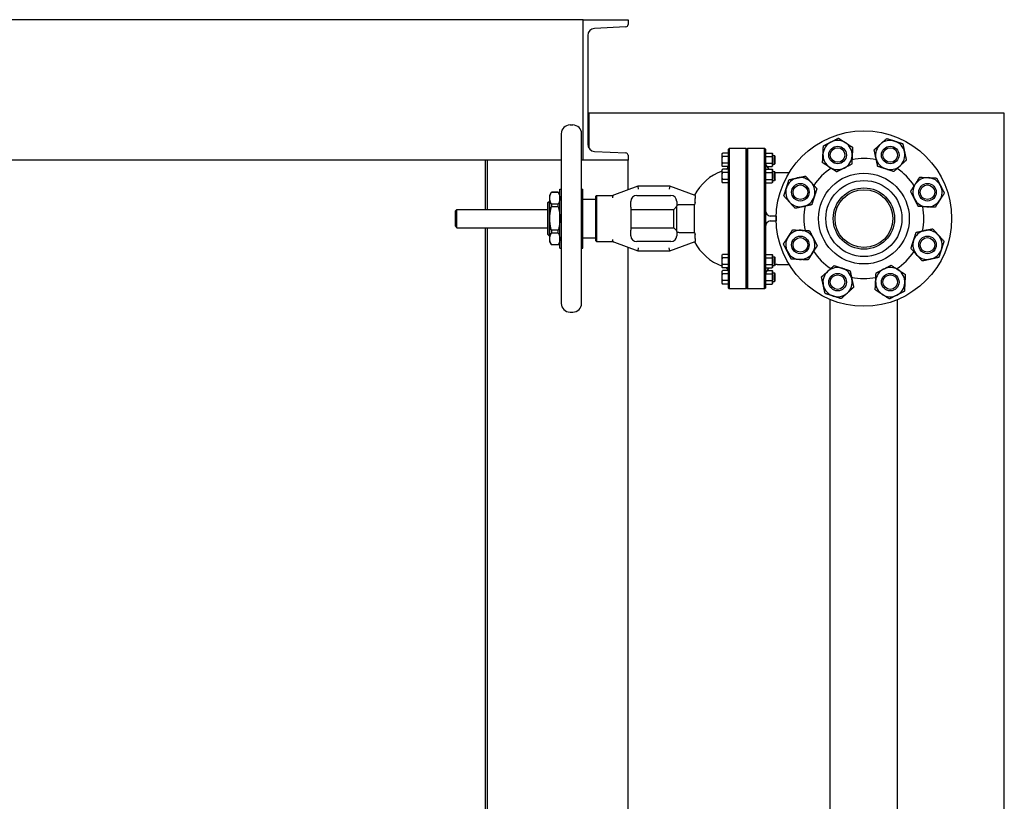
# Model space of a CAD drawing. Header units: inches. Extents: x 24 to 1128, y -69 to 748.
# Tile 583 of 656: x 1006 to 1048, y 411 to 444. Entities that reach past the tile are written whole.
import ezdxf

# ---------------------------------------------------------------- set-up
doc = ezdxf.new("R2010")
doc.units = ezdxf.units.IN
doc.header["$LTSCALE"] = 32
doc.header["$MEASUREMENT"] = 0
doc.layers.add('Visible (ANSI)', color=7, linetype='Continuous', lineweight=30)

msp = doc.modelspace()

# ---------------------------------------------------------------- linework, layer by layer
at = {"layer": 'Visible (ANSI)'}
for p, q in [((1030.03453, 443.98367), (909.28453, 443.98367)), ((1030.03453, 437.98367), (1030.03453, 443.98367)), ((1030.03453, 443.98367), (1031.95453, 443.98367)), ((1031.95453, 443.98367), (1031.95453, 443.77662)), ((1031.86356, 443.68075), (1030.52181, 443.61045)), ((1030.23453, 443.30772), (1030.23453, 438.65962)), ((1030.23453, 439.98367), (1030.28453, 439.98367)), ((1030.28453, 439.84917), (1030.23453, 439.84917)), ((1048.03453, 439.98367), (1030.28453, 439.98367)), ((1030.28453, 439.98367), (1030.28453, 438.49284)), ((1048.03453, 363.98367), (1048.03453, 439.98367)), ((1029.47548, 439.48367), (1029.59359, 439.48367)), ((1029.10146, 439.10965), (1029.10146, 431.85769)), ((1029.9676, 431.85769), (1029.9676, 439.10965)), ((1036.24713, 438.45242), (1036.27838, 438.48367)), ((1036.27838, 438.48367), (1036.27838, 438.42588)), ((1037.00328, 438.48367), (1036.27838, 438.48367)), ((1037.00328, 438.42588), (1037.00328, 438.48367)), ((1037.03453, 438.45242), (1037.00328, 438.48367)), ((1037.03453, 438.45242), (1037.06578, 438.48367)), ((1037.06578, 438.48367), (1037.06578, 438.42588)), ((1037.79068, 438.48367), (1037.06578, 438.48367)), ((1037.79068, 438.42588), (1037.79068, 438.48367)), ((1037.82193, 438.45242), (1037.79068, 438.48367)), ((1030.52181, 438.35689), (1031.86356, 438.28658)), ((1031.95453, 438.19072), (1031.95453, 437.98367)), ((1035.97213, 438.24154), (1035.99446, 438.28022)), ((1035.97213, 438.20805), (1035.97213, 438.24154)), ((1035.97213, 437.99154), (1035.97213, 438.20805)), ((1036.24713, 438.28022), (1035.99446, 438.28022)), ((1036.24713, 438.13588), (1035.99446, 438.13588)), ((1036.24713, 438.39479), (1036.24713, 438.45242)), ((1036.24713, 436.85832), (1036.24713, 438.39479)), ((1036.27838, 438.42588), (1036.27838, 436.86118)), ((1037.00328, 436.86118), (1037.00328, 438.42588)), ((1037.03453, 438.39479), (1037.03453, 438.45242)), ((1037.03453, 438.45242), (1037.03453, 438.39479)), ((1037.03453, 436.85832), (1037.03453, 438.39479)), ((1037.03453, 438.39479), (1037.03453, 436.85832)), ((1037.06578, 438.42588), (1037.06578, 436.86118)), ((1037.79068, 436.86118), (1037.79068, 438.42588)), ((1037.82193, 438.45242), (1037.82193, 438.39479)), ((1037.82193, 438.39479), (1037.82193, 436.85832)), ((1037.82193, 438.24154), (1037.84426, 438.28022)), ((1037.84426, 438.28022), (1038.11211, 438.28022)), ((1037.84426, 438.13588), (1038.11211, 438.13588)), ((1038.13443, 438.24154), (1038.11211, 438.28022)), ((1038.13443, 438.20805), (1038.13443, 438.24154)), ((1038.13443, 437.99154), (1038.13443, 438.20805)), ((1038.13443, 438.17904), (1038.20988, 438.17904)), ((1038.20988, 437.80404), (1038.20988, 438.17904)), ((1038.24713, 438.14179), (1038.20988, 438.17904)), ((1038.24713, 437.84129), (1038.24713, 438.14179)), ((1029.10146, 437.98367), (909.28453, 437.98367)), ((1025.86453, 435.87737), (1025.86453, 437.98367)), ((1026.16158, 437.98367), (1025.95453, 437.98367)), ((1025.95453, 435.87737), (1025.95453, 437.98367)), ((1030.03453, 437.98367), (1029.9676, 437.98367)), ((1031.95453, 437.98367), (1030.03453, 437.98367)), ((1031.95453, 436.71107), (1031.95453, 437.98367)), ((1035.97213, 437.77504), (1035.97213, 437.99154)), ((1035.97213, 437.74154), (1035.97213, 437.77504)), ((1035.97213, 437.74154), (1035.99446, 437.70287)), ((1036.24713, 437.84721), (1035.99446, 437.84721)), ((1036.23203, 437.70287), (1035.99446, 437.70287)), ((1037.84426, 437.84721), (1038.11211, 437.84721)), ((1037.88852, 437.70287), (1038.11211, 437.70287)), ((1038.13443, 437.74154), (1038.11211, 437.70287)), ((1038.13443, 437.77504), (1038.13443, 437.99154)), ((1038.13443, 437.80404), (1038.20988, 437.80404)), ((1038.13443, 437.74154), (1038.13443, 437.77504)), ((1038.24713, 437.84129), (1038.20988, 437.80404)), ((1035.97213, 437.55257), (1035.99446, 437.59124)), ((1035.97213, 437.51907), (1035.97213, 437.55257)), ((1035.97213, 437.30257), (1035.97213, 437.51907)), ((1035.97213, 437.08606), (1035.97213, 437.30257)), ((1036.24713, 437.59124), (1035.99446, 437.59124)), ((1036.24713, 437.4469), (1035.99446, 437.4469)), ((1037.82193, 437.55257), (1037.84426, 437.59124)), ((1037.84426, 437.59124), (1038.11211, 437.59124)), ((1037.84426, 437.4469), (1038.11211, 437.4469)), ((1038.13443, 437.55257), (1038.11211, 437.59124)), ((1038.13443, 437.51907), (1038.13443, 437.55257)), ((1038.13443, 437.30257), (1038.13443, 437.51907)), ((1038.13443, 437.49007), (1038.20988, 437.49007)), ((1038.13443, 437.08606), (1038.13443, 437.30257)), ((1038.20988, 437.11507), (1038.20988, 437.49007)), ((1038.24713, 437.45282), (1038.20988, 437.49007)), ((1038.24713, 437.15232), (1038.24713, 437.45282)), ((1038.32193, 437.45217), (1038.84275, 437.45217)), ((1032.36819, 436.86162), (1031.36875, 436.49786)), ((1032.36819, 436.86162), (1032.39023, 436.73662)), ((1033.74025, 436.86162), (1032.36819, 436.86162)), ((1033.74025, 436.86162), (1033.71821, 436.73662)), ((1034.82193, 436.46792), (1033.74025, 436.86162)), ((1035.97213, 437.05257), (1035.97213, 437.08606)), ((1035.97213, 437.05257), (1035.99446, 437.01389)), ((1036.24713, 437.15823), (1035.99446, 437.15823)), ((1036.24713, 437.01389), (1035.99446, 437.01389)), ((1036.24713, 434.10902), (1036.24713, 436.85832)), ((1036.27838, 436.86118), (1036.27838, 434.10616)), ((1037.00328, 434.10616), (1037.00328, 436.86118)), ((1037.03453, 434.10902), (1037.03453, 436.85832)), ((1037.03453, 436.85832), (1037.03453, 434.10902)), ((1037.06578, 436.86118), (1037.06578, 434.10616)), ((1037.79068, 434.10616), (1037.79068, 436.86118)), ((1037.82193, 437.05257), (1037.84426, 437.01389)), ((1037.82193, 436.85832), (1037.82193, 434.10902)), ((1037.84426, 437.15823), (1038.11211, 437.15823)), ((1037.84426, 437.01389), (1038.11211, 437.01389)), ((1038.13443, 437.05257), (1038.11211, 437.01389)), ((1038.13443, 437.11507), (1038.20988, 437.11507)), ((1038.13443, 437.05257), (1038.13443, 437.08606)), ((1038.24713, 437.15232), (1038.20988, 437.11507)), ((1028.60934, 436.48761), (1028.67753, 436.60572)), ((1028.60934, 436.3531), (1028.60934, 436.48761)), ((1028.67753, 436.60572), (1028.67753, 436.60365)), ((1028.97422, 436.60572), (1028.67753, 436.60572)), ((1028.97422, 436.60365), (1028.67753, 436.60365)), ((1028.97422, 436.60365), (1028.97422, 436.60572)), ((1029.04241, 436.48761), (1028.97422, 436.60572)), ((1029.04241, 434.22383), (1029.04241, 436.74351)), ((1029.04241, 436.74351), (1029.10146, 436.74351)), ((1029.9676, 436.74351), (1030.02666, 436.74351)), ((1030.02666, 434.22383), (1030.02666, 436.74351)), ((1030.57784, 436.43667), (1030.60909, 436.46792)), ((1030.57784, 434.53067), (1030.57784, 436.43667)), ((1030.60909, 436.46792), (1030.60909, 434.49942)), ((1030.60909, 436.46792), (1031.26446, 436.46792)), ((1031.2865, 436.3804), (1031.2865, 436.37342)), ((1031.36875, 436.49786), (1031.30386, 436.47424)), ((1032.3239, 436.46792), (1033.78453, 436.46792)), ((1034.82193, 436.46792), (1034.82193, 436.3349)), ((1028.5306, 436.1692), (1028.5931, 436.2317)), ((1028.5306, 434.79814), (1028.5306, 436.1692)), ((1028.5931, 434.73564), (1028.5931, 436.2317)), ((1028.5931, 436.2317), (1028.60934, 436.2317)), ((1028.60934, 435.48367), (1028.60934, 436.3531)), ((1028.97422, 436.10255), (1028.67753, 436.10255)), ((1028.67753, 436.10255), (1028.67753, 435.98477)), ((1028.97422, 435.98477), (1028.67753, 435.98477)), ((1028.97422, 435.98477), (1028.97422, 436.10255)), ((1030.02666, 436.31044), (1030.57784, 436.31044)), ((1032.0739, 436.11451), (1032.0739, 436.21792)), ((1032.0739, 435.97234), (1032.0739, 436.11451)), ((1032.0739, 435.97234), (1032.0739, 434.995)), ((1033.90524, 435.87737), (1034.03453, 436.00666)), ((1034.03453, 436.21792), (1034.03453, 436.03097)), ((1034.03453, 434.93637), (1034.03453, 436.03097)), ((1034.79084, 436.07422), (1034.15953, 436.07422)), ((1034.79084, 434.89312), (1034.79084, 436.07422)), ((1034.82193, 436.16758), (1034.82193, 436.3349)), ((1024.57453, 435.81487), (1024.63703, 435.87737)), ((1024.57453, 435.15247), (1024.57453, 435.81487)), ((1024.63703, 435.08997), (1024.63703, 435.87737)), ((1024.63703, 435.87737), (1028.5306, 435.87737)), ((1032.0739, 435.87737), (1033.90524, 435.87737)), ((1033.90524, 435.08997), (1033.90524, 435.87737)), ((1038.28453, 435.58367), (1038.07193, 435.58367)), ((1038.28453, 435.58367), (1038.28587, 435.58367)), ((1038.28453, 435.58367), (1038.28453, 435.48367)), ((1024.57453, 435.15247), (1024.63703, 435.08997)), ((1028.60934, 434.61423), (1028.60934, 435.48367)), ((1038.07193, 435.38367), (1038.28453, 435.38367)), ((1038.28453, 435.48367), (1038.28453, 435.38367)), ((1038.28587, 435.38367), (1038.28453, 435.38367)), ((1024.63703, 435.08997), (1028.5306, 435.08997)), ((1025.86453, 388.66987), (1025.86453, 435.08997)), ((1025.95453, 388.66987), (1025.95453, 435.08997)), ((1028.5306, 434.79814), (1028.5931, 434.73564)), ((1028.5931, 434.73564), (1028.60934, 434.73564)), ((1028.97422, 434.98257), (1028.67753, 434.98257)), ((1028.67753, 434.98257), (1028.67753, 434.86478)), ((1028.97422, 434.86478), (1028.67753, 434.86478)), ((1028.97422, 434.86478), (1028.97422, 434.98257)), ((1032.0739, 435.08997), (1033.90524, 435.08997)), ((1032.0739, 434.85283), (1032.0739, 434.995)), ((1032.0739, 434.74942), (1032.0739, 434.85283)), ((1033.90524, 435.08997), (1034.03453, 434.96068)), ((1034.03453, 434.93637), (1034.03453, 434.74942)), ((1034.15953, 434.89312), (1034.79084, 434.89312)), ((1034.82193, 434.63244), (1034.82193, 434.79976)), ((1028.60934, 434.47973), (1028.60934, 434.61423)), ((1028.60934, 434.47973), (1028.67753, 434.36162)), ((1028.97422, 434.36368), (1028.67753, 434.36368)), ((1028.67753, 434.36368), (1028.67753, 434.36162)), ((1028.97422, 434.36162), (1028.67753, 434.36162)), ((1029.04241, 434.47973), (1028.97422, 434.36162)), ((1028.97422, 434.36162), (1028.97422, 434.36368)), ((1030.02666, 434.6569), (1030.57784, 434.6569)), ((1030.57784, 434.53067), (1030.60909, 434.49942)), ((1030.60909, 434.49942), (1031.26446, 434.49942)), ((1031.2865, 434.59391), (1031.2865, 434.58694)), ((1031.30386, 434.4931), (1031.36875, 434.46948)), ((1031.36875, 434.46948), (1032.36819, 434.10572)), ((1033.78453, 434.49942), (1032.3239, 434.49942)), ((1033.74025, 434.10572), (1034.82193, 434.49942)), ((1034.82193, 434.63244), (1034.82193, 434.49942)), ((1029.04241, 434.22383), (1029.10146, 434.22383)), ((1029.9676, 434.22383), (1030.02666, 434.22383)), ((1031.95453, 389.26029), (1031.95453, 434.25627)), ((1032.39023, 434.23072), (1032.36819, 434.10572)), ((1032.36819, 434.10572), (1033.74025, 434.10572)), ((1033.74025, 434.10572), (1033.71821, 434.23072)), ((1035.97213, 433.91477), (1035.99446, 433.95345)), ((1035.97213, 433.88128), (1035.97213, 433.91477)), ((1035.97213, 433.66477), (1035.97213, 433.88128)), ((1036.24713, 433.95345), (1035.99446, 433.95345)), ((1036.24713, 432.57255), (1036.24713, 434.10902)), ((1036.27838, 434.10616), (1036.27838, 432.54146)), ((1037.00328, 432.54146), (1037.00328, 434.10616)), ((1037.03453, 432.57255), (1037.03453, 434.10902)), ((1037.03453, 434.10902), (1037.03453, 432.57255)), ((1037.06578, 434.10616), (1037.06578, 432.54146)), ((1037.79068, 432.54146), (1037.79068, 434.10616)), ((1037.82193, 434.10902), (1037.82193, 432.57255)), ((1037.82193, 433.91477), (1037.84426, 433.95345)), ((1037.84426, 433.95345), (1038.11211, 433.95345)), ((1038.13443, 433.91477), (1038.11211, 433.95345)), ((1038.13443, 433.88128), (1038.13443, 433.91477)), ((1038.13443, 433.66477), (1038.13443, 433.88128)), ((1038.13443, 433.85227), (1038.20988, 433.85227)), ((1038.20988, 433.47727), (1038.20988, 433.85227)), ((1038.24713, 433.81502), (1038.20988, 433.85227)), ((1035.97213, 433.44827), (1035.97213, 433.66477)), ((1035.97213, 433.41477), (1035.97213, 433.44827)), ((1036.24713, 433.80911), (1035.99446, 433.80911)), ((1036.24713, 433.52043), (1035.99446, 433.52043)), ((1037.84426, 433.80911), (1038.11211, 433.80911)), ((1037.84426, 433.52043), (1038.11211, 433.52043)), ((1038.13443, 433.44827), (1038.13443, 433.66477)), ((1038.13443, 433.47727), (1038.20988, 433.47727)), ((1038.13443, 433.41477), (1038.13443, 433.44827)), ((1038.24713, 433.51452), (1038.20988, 433.47727)), ((1038.24713, 433.51452), (1038.24713, 433.81502)), ((1038.32193, 433.51517), (1038.84275, 433.51517)), ((1035.97213, 433.41477), (1035.99446, 433.3761)), ((1035.97213, 433.2258), (1035.99446, 433.26447)), ((1035.97213, 433.1923), (1035.97213, 433.2258)), ((1035.97213, 432.9758), (1035.97213, 433.1923)), ((1036.24713, 433.3761), (1035.99446, 433.3761)), ((1036.23203, 433.26447), (1035.99446, 433.26447)), ((1036.24713, 433.12013), (1035.99446, 433.12013)), ((1037.82193, 433.41477), (1037.84426, 433.3761)), ((1037.84426, 433.3761), (1038.11211, 433.3761)), ((1037.84426, 433.12013), (1038.11211, 433.12013)), ((1037.88852, 433.26447), (1038.11211, 433.26447)), ((1038.13443, 433.41477), (1038.11211, 433.3761)), ((1038.13443, 433.2258), (1038.11211, 433.26447)), ((1038.13443, 433.1923), (1038.13443, 433.2258)), ((1038.13443, 432.9758), (1038.13443, 433.1923)), ((1038.13443, 433.1633), (1038.20988, 433.1633)), ((1038.20988, 432.7883), (1038.20988, 433.1633)), ((1038.24713, 433.12605), (1038.20988, 433.1633)), ((1038.24713, 432.82555), (1038.24713, 433.12605)), ((1035.97213, 432.75929), (1035.97213, 432.9758)), ((1035.97213, 432.7258), (1035.97213, 432.75929)), ((1035.97213, 432.7258), (1035.99446, 432.68712)), ((1036.24713, 432.83146), (1035.99446, 432.83146)), ((1036.24713, 432.68712), (1035.99446, 432.68712)), ((1037.82193, 432.7258), (1037.84426, 432.68712)), ((1037.84426, 432.83146), (1038.11211, 432.83146)), ((1037.84426, 432.68712), (1038.11211, 432.68712)), ((1038.13443, 432.7258), (1038.11211, 432.68712)), ((1038.13443, 432.75929), (1038.13443, 432.9758)), ((1038.13443, 432.7883), (1038.20988, 432.7883)), ((1038.13443, 432.7258), (1038.13443, 432.75929)), ((1038.24713, 432.82555), (1038.20988, 432.7883)), ((1036.24713, 432.51492), (1036.24713, 432.57255)), ((1036.24713, 432.51492), (1036.27838, 432.48367)), ((1036.27838, 432.54146), (1036.27838, 432.48367)), ((1037.00328, 432.48367), (1036.27838, 432.48367)), ((1037.00328, 432.48367), (1037.00328, 432.54146)), ((1037.03453, 432.51492), (1037.00328, 432.48367)), ((1037.03453, 432.51492), (1037.03453, 432.57255)), ((1037.03453, 432.57255), (1037.03453, 432.51492)), ((1037.03453, 432.51492), (1037.06578, 432.48367)), ((1037.06578, 432.54146), (1037.06578, 432.48367)), ((1037.79068, 432.48367), (1037.06578, 432.48367)), ((1037.79068, 432.48367), (1037.79068, 432.54146)), ((1037.82193, 432.51492), (1037.79068, 432.48367)), ((1037.82193, 432.57255), (1037.82193, 432.51492)), ((1040.59703, 396.41659), (1040.59703, 432.02013)), ((1043.47203, 396.41659), (1043.47203, 432.02013)), ((1029.47548, 431.48367), (1029.59359, 431.48367))]:
    msp.add_line(p, q, dxfattribs=at)
for centre, radius in [((1042.03453, 435.48367), 3.75), ((1040.90944, 438.19988), 0.37513), ((1040.90944, 438.19988), 0.375), ((1040.90944, 438.19988), 0.3125), ((1043.15962, 438.19988), 0.37513), ((1043.15962, 438.19988), 0.375), ((1043.15962, 438.19988), 0.3125), ((1042.03453, 435.48367), 1.94), ((1039.31833, 436.60876), 0.37513), ((1039.31833, 436.60876), 0.375), ((1039.31833, 436.60876), 0.3125), ((1042.03453, 435.48367), 1.625), ((1042.03453, 435.48367), 1.31), ((1044.75074, 436.60876), 0.37513), ((1044.75074, 436.60876), 0.375), ((1044.75074, 436.60876), 0.3125), ((1042.03453, 435.48367), 1.235), ((1039.31833, 434.35858), 0.37513), ((1039.31833, 434.35858), 0.375), ((1044.75074, 434.35858), 0.37513), ((1044.75074, 434.35858), 0.375), ((1039.31833, 434.35858), 0.3125), ((1044.75074, 434.35858), 0.3125), ((1040.90944, 432.76746), 0.37513), ((1040.90944, 432.76746), 0.375), ((1040.90944, 432.76746), 0.3125), ((1043.15962, 432.76746), 0.37513), ((1043.15962, 432.76746), 0.375), ((1043.15962, 432.76746), 0.3125)]:
    msp.add_circle(centre, radius, dxfattribs=at)
for centre, radius, start, end in [((1030.53767, 443.30772), 0.30314, 92.999556, 180), ((1031.85853, 443.77662), 0.096, 272.999556, 0), ((1029.47548, 439.10965), 0.37402, 90, 180), ((1029.59359, 439.10965), 0.37402, 0, 90), ((1030.53767, 438.65962), 0.30314, 180, 267.000444), ((1040.90944, 438.19988), 0.625, 117.137673, 177.137673), ((1040.90944, 438.19988), 0.625, 57.137673, 117.137673), ((1040.90944, 438.19988), 0.625, 357.137673, 57.137673), ((1043.15962, 438.19988), 0.625, 132.137673, 192.137673), ((1043.15962, 438.19988), 0.625, 72.137673, 132.137673), ((1043.15962, 438.19988), 0.625, 12.137673, 72.137673), ((1031.85853, 438.19072), 0.096, 0, 87.000444), ((1040.90944, 438.19988), 0.625, 177.137673, 237.137673), ((1040.90944, 438.19988), 0.625, 297.137673, 357.137673), ((1043.15962, 438.19988), 0.625, 192.137673, 252.137673), ((1043.15962, 438.19988), 0.625, 312.137673, 12.137673), ((1035.99713, 437.78845), 0.25, 307.923408, 339.98119), ((1038.32193, 437.95217), 0.5, 180, 226.208453), ((1042.03453, 435.48367), 2.565, 123.069876, 146.455431), ((1040.90944, 438.19988), 0.625, 237.137673, 297.137673), ((1042.03453, 435.48367), 2.565, 78.069876, 101.455431), ((1043.15962, 438.19988), 0.625, 252.137673, 312.137673), ((1036.71957, 435.48367), 2.16535, 110.192895, 152.680684), ((1038.32193, 437.95217), 0.5, 260.709763, 270), ((1039.31833, 436.60876), 0.625, 102.137673, 162.137673), ((1039.31833, 436.60876), 0.625, 42.137673, 102.137673), ((1042.03453, 435.48367), 2.565, 33.069876, 56.455431), ((1044.75074, 436.60876), 0.625, 87.137673, 147.137673), ((1044.75074, 436.60876), 0.625, 27.137673, 87.137673), ((1039.31833, 436.60876), 0.625, 162.137673, 222.137673), ((1039.31833, 436.60876), 0.625, 342.137673, 42.137673), ((1044.75074, 436.60876), 0.625, 147.137673, 207.137673), ((1044.75074, 436.60876), 0.625, 327.137673, 27.137673), ((1031.26446, 436.59292), 0.125, 270, 290), ((1031.4115, 436.3804), 0.125, 110, 180), ((1032.3239, 436.21792), 0.25, 90, 180), ((1033.78453, 436.21792), 0.25, 0, 90), ((1039.31833, 436.60876), 0.625, 282.137673, 342.137673), ((1036.71957, 435.48367), 2.01712, 160.180879, 162.976134), ((1039.31833, 436.60876), 0.625, 222.137673, 282.137673), ((1042.03453, 435.48367), 2.565, 168.069876, 191.455431), ((1044.75074, 436.60876), 0.625, 207.137673, 267.137673), ((1042.03453, 435.48367), 2.565, 348.069876, 11.455431), ((1044.75074, 436.60876), 0.625, 267.137673, 327.137673), ((1038.07193, 435.83367), 0.25, 180, 261.395888), ((1038.07193, 435.13367), 0.25, 98.604112, 180), ((1032.3239, 434.74942), 0.25, 180, 270), ((1033.78453, 434.74942), 0.25, 270, 0), ((1036.71957, 435.48367), 2.01712, 197.023866, 199.819121), ((1039.31833, 434.35858), 0.625, 147.137673, 207.137673), ((1039.31833, 434.35858), 0.625, 87.137673, 147.137673), ((1039.31833, 434.35858), 0.625, 27.137673, 87.137673), ((1044.75074, 434.35858), 0.625, 102.137673, 162.137673), ((1044.75074, 434.35858), 0.625, 42.137673, 102.137673), ((1044.75074, 434.35858), 0.625, 342.137673, 42.137673), ((1031.26446, 434.37442), 0.125, 70, 90), ((1031.4115, 434.58694), 0.125, 180, 250), ((1036.71957, 435.48367), 2.16535, 207.319316, 249.807105), ((1039.31833, 434.35858), 0.625, 327.137673, 27.137673), ((1044.75074, 434.35858), 0.625, 162.137673, 222.137673), ((1039.31833, 434.35858), 0.625, 207.137673, 267.137673), ((1039.31833, 434.35858), 0.625, 267.137673, 327.137673), ((1042.03453, 435.48367), 2.565, 213.069876, 236.455431), ((1042.03453, 435.48367), 2.565, 303.069876, 326.455431), ((1044.75074, 434.35858), 0.625, 222.137673, 282.137673), ((1044.75074, 434.35858), 0.625, 282.137673, 342.137673), ((1038.32193, 433.01517), 0.5, 90, 99.290237), ((1035.99713, 433.17889), 0.25, 20.01881, 52.076592), ((1038.32193, 433.01517), 0.5, 133.791547, 180), ((1040.90944, 432.76746), 0.625, 132.137673, 192.137673), ((1040.90944, 432.76746), 0.625, 72.137673, 132.137673), ((1040.90944, 432.76746), 0.625, 12.137673, 72.137673), ((1043.15962, 432.76746), 0.625, 117.137673, 177.137673), ((1043.15962, 432.76746), 0.625, 57.137673, 117.137673), ((1043.15962, 432.76746), 0.625, 357.137673, 57.137673), ((1040.90944, 432.76746), 0.625, 192.137673, 252.137673), ((1040.90944, 432.76746), 0.625, 312.137673, 12.137673), ((1042.03453, 435.48367), 2.565, 258.069876, 281.455431), ((1043.15962, 432.76746), 0.625, 177.137673, 237.137673), ((1043.15962, 432.76746), 0.625, 297.137673, 357.137673), ((1040.90944, 432.76746), 0.625, 252.137673, 312.137673), ((1043.15962, 432.76746), 0.625, 237.137673, 297.137673), ((1029.47548, 431.85769), 0.37402, 180, 270), ((1029.59359, 431.85769), 0.37402, 270, 0)]:
    msp.add_arc(centre, radius, start, end, dxfattribs=at)
for points, weights in [([(1040.62436, 438.75607), (1040.77339, 438.83246), (1040.94548, 438.92066)], [1, 1.0379548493, 1]), ([(1040.94548, 438.92066), (1041.10791, 438.81573), (1041.24858, 438.72486)], [1, 1.0379548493, 1]), ([(1042.7403, 438.66333), (1042.86448, 438.77569), (1043.00788, 438.90543)], [1, 1.0379548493, 1]), ([(1043.00788, 438.90543), (1043.19193, 438.84612), (1043.35133, 438.79475)], [1, 1.0379548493, 1]), ([(1040.28522, 438.23109), (1040.29359, 438.39834), (1040.30324, 438.59148)], [1, 1.0379548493, 1]), ([(1040.30324, 438.59148), (1040.47533, 438.67968), (1040.62436, 438.75607)], [1, 1.0379548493, 1]), ([(1041.24858, 438.72486), (1041.38925, 438.63399), (1041.55168, 438.52906)], [1, 1.0379548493, 1]), ([(1041.55168, 438.52906), (1041.54203, 438.33592), (1041.53366, 438.16867)], [1, 1.0379548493, 1]), ([(1042.47272, 438.42124), (1042.61612, 438.55098), (1042.7403, 438.66333)], [1, 1.0379548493, 1]), ([(1043.35133, 438.79475), (1043.51072, 438.74338), (1043.69478, 438.68407)], [1, 1.0379548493, 1]), ([(1043.69478, 438.68407), (1043.73544, 438.49501), (1043.77065, 438.33129)], [1, 1.0379548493, 1]), ([(1035.97213, 438.20805), (1035.97213, 438.24154), (1035.99446, 438.28022)], [1, 1.04314139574, 1.01001874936]), ([(1035.99446, 438.13588), (1035.97213, 438.17456), (1035.97213, 438.20805)], [1.01001874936, 1.04314139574, 1]), ([(1035.97213, 437.99154), (1035.97213, 438.05853), (1035.99446, 438.13588)], [1, 1.04314139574, 1.01001874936]), ([(1037.82193, 438.20805), (1037.82193, 438.24154), (1037.84426, 438.28022)], [1, 1.04314139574, 1.01001874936]), ([(1037.84426, 438.13588), (1037.82193, 438.17456), (1037.82193, 438.20805)], [1.01001874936, 1.04314139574, 1]), ([(1037.82193, 437.99154), (1037.82193, 438.05853), (1037.84426, 438.13588)], [1, 1.04314139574, 1.01001874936]), ([(1038.11211, 438.28022), (1038.13443, 438.24154), (1038.13443, 438.20805)], [1.01001874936, 1.04314139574, 1]), ([(1038.13443, 438.20805), (1038.13443, 438.17456), (1038.11211, 438.13588)], [1, 1.04314139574, 1.01001874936]), ([(1038.11211, 438.13588), (1038.13443, 438.05853), (1038.13443, 437.99154)], [1.01001874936, 1.04314139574, 1]), ([(1040.2672, 437.87069), (1040.27686, 438.06383), (1040.28522, 438.23109)], [1, 1.0379548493, 1]), ([(1041.53366, 438.16867), (1041.5253, 438.00141), (1041.51564, 437.80827)], [1, 1.0379548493, 1]), ([(1042.54859, 438.06846), (1042.51338, 438.23219), (1042.47272, 438.42124)], [1, 1.0379548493, 1]), ([(1042.62447, 437.71568), (1042.58381, 437.90474), (1042.54859, 438.06846)], [1, 1.0379548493, 1]), ([(1043.77065, 438.33129), (1043.80586, 438.16756), (1043.84652, 437.97851)], [1, 1.0379548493, 1]), ([(1035.99446, 437.84721), (1035.97213, 437.92456), (1035.97213, 437.99154)], [1.01001874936, 1.04314139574, 1]), ([(1035.97213, 437.77504), (1035.97213, 437.80853), (1035.99446, 437.84721)], [1, 1.04314139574, 1.01001874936]), ([(1035.99446, 437.70287), (1035.97213, 437.74154), (1035.97213, 437.77504)], [1.01001874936, 1.04314139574, 1]), ([(1037.84426, 437.84721), (1037.82193, 437.92456), (1037.82193, 437.99154)], [1.01001874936, 1.04314139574, 1]), ([(1037.83646, 437.83252), (1037.83992, 437.83969), (1037.84426, 437.84721)], [1.01983175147, 1.01629387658, 1.01001874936]), ([(1038.13443, 437.99154), (1038.13443, 437.92456), (1038.11211, 437.84721)], [1, 1.04314139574, 1.01001874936]), ([(1038.11211, 437.84721), (1038.13443, 437.80853), (1038.13443, 437.77504)], [1.01001874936, 1.04314139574, 1]), ([(1038.13443, 437.77504), (1038.13443, 437.74154), (1038.11211, 437.70287)], [1, 1.04314139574, 1.01001874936]), ([(1040.5703, 437.67489), (1040.42964, 437.76576), (1040.2672, 437.87069)], [1, 1.0379548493, 1]), ([(1040.87341, 437.47909), (1040.71097, 437.58402), (1040.5703, 437.67489)], [1, 1.0379548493, 1]), ([(1041.19452, 437.64368), (1041.04549, 437.56729), (1040.87341, 437.47909)], [1, 1.0379548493, 1]), ([(1041.51564, 437.80827), (1041.34356, 437.72007), (1041.19452, 437.64368)], [1, 1.0379548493, 1]), ([(1042.96792, 437.605), (1042.80852, 437.65637), (1042.62447, 437.71568)], [1, 1.0379548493, 1]), ([(1043.57894, 437.73642), (1043.45476, 437.62406), (1043.31137, 437.49432)], [1, 1.0379548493, 1]), ([(1043.84652, 437.97851), (1043.70313, 437.84877), (1043.57894, 437.73642)], [1, 1.0379548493, 1]), ([(1035.97213, 437.51907), (1035.97213, 437.55257), (1035.99446, 437.59124)], [1, 1.04314139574, 1.01001874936]), ([(1035.99446, 437.4469), (1035.97213, 437.48558), (1035.97213, 437.51907)], [1.01001874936, 1.04314139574, 1]), ([(1035.97213, 437.30257), (1035.97213, 437.36955), (1035.99446, 437.4469)], [1, 1.04314139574, 1.01001874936]), ([(1035.99446, 437.15823), (1035.97213, 437.23558), (1035.97213, 437.30257)], [1.01001874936, 1.04314139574, 1]), ([(1037.82193, 437.51907), (1037.82193, 437.55257), (1037.84426, 437.59124)], [1, 1.04314139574, 1.01001874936]), ([(1037.84426, 437.4469), (1037.82193, 437.48558), (1037.82193, 437.51907)], [1.01001874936, 1.04314139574, 1]), ([(1037.82193, 437.30257), (1037.82193, 437.36955), (1037.84426, 437.4469)], [1, 1.04314139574, 1.01001874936]), ([(1037.84426, 437.15823), (1037.82193, 437.23558), (1037.82193, 437.30257)], [1.01001874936, 1.04314139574, 1]), ([(1038.11211, 437.59124), (1038.13443, 437.55257), (1038.13443, 437.51907)], [1.01001874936, 1.04314139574, 1]), ([(1038.13443, 437.51907), (1038.13443, 437.48558), (1038.11211, 437.4469)], [1, 1.04314139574, 1.01001874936]), ([(1038.11211, 437.4469), (1038.13443, 437.36955), (1038.13443, 437.30257)], [1.01001874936, 1.04314139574, 1]), ([(1038.13443, 437.30257), (1038.13443, 437.23558), (1038.11211, 437.15823)], [1, 1.04314139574, 1.01001874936]), ([(1038.83414, 437.14392), (1039.02319, 437.18457), (1039.18691, 437.21979)], [1, 1.0379548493, 1]), ([(1039.18691, 437.21979), (1039.35064, 437.255), (1039.53969, 437.29566)], [1, 1.0379548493, 1]), ([(1039.53969, 437.29566), (1039.66943, 437.15226), (1039.78179, 437.02808)], [1, 1.0379548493, 1]), ([(1043.31137, 437.49432), (1043.12731, 437.55363), (1042.96792, 437.605)], [1, 1.0379548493, 1]), ([(1044.22575, 436.9479), (1044.31663, 437.08857), (1044.42156, 437.251)], [1, 1.0379548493, 1]), ([(1044.42156, 437.251), (1044.61469, 437.24134), (1044.78195, 437.23298)], [1, 1.0379548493, 1]), ([(1044.78195, 437.23298), (1044.94921, 437.22462), (1045.14234, 437.21496)], [1, 1.0379548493, 1]), ([(1045.14234, 437.21496), (1045.23055, 437.04287), (1045.30693, 436.89384)], [1, 1.0379548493, 1]), ([(1035.97213, 437.08606), (1035.97213, 437.11955), (1035.99446, 437.15823)], [1, 1.04314139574, 1.01001874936]), ([(1035.99446, 437.01389), (1035.97213, 437.05257), (1035.97213, 437.08606)], [1.01001874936, 1.04314139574, 1]), ([(1037.82193, 437.08606), (1037.82193, 437.11955), (1037.84426, 437.15823)], [1, 1.04314139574, 1.01001874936]), ([(1037.84426, 437.01389), (1037.82193, 437.05257), (1037.82193, 437.08606)], [1.01001874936, 1.04314139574, 1]), ([(1038.11211, 437.15823), (1038.13443, 437.11955), (1038.13443, 437.08606)], [1.01001874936, 1.04314139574, 1]), ([(1038.13443, 437.08606), (1038.13443, 437.05257), (1038.11211, 437.01389)], [1, 1.04314139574, 1.01001874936]), ([(1038.61277, 436.45702), (1038.67209, 436.64107), (1038.72345, 436.80047)], [1, 1.0379548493, 1]), ([(1038.72345, 436.80047), (1038.77482, 436.95986), (1038.83414, 437.14392)], [1, 1.0379548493, 1]), ([(1039.78179, 437.02808), (1039.89414, 436.9039), (1040.02388, 436.7605)], [1, 1.0379548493, 1]), ([(1044.02995, 436.6448), (1044.13488, 436.80723), (1044.22575, 436.9479)], [1, 1.0379548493, 1]), ([(1045.30693, 436.89384), (1045.38332, 436.74481), (1045.47153, 436.57272)], [1, 1.0379548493, 1]), ([(1028.60934, 436.3531), (1028.60934, 436.47142), (1028.67753, 436.60365)], [1, 1.03775343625, 1.0171026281]), ([(1028.97422, 436.60365), (1029.04241, 436.47142), (1029.04241, 436.3531)], [1.0171026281, 1.03775343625, 1]), ([(1038.85487, 436.18944), (1038.74251, 436.31362), (1038.61277, 436.45702)], [1, 1.0379548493, 1]), ([(1039.9132, 436.41705), (1039.86183, 436.25766), (1039.80252, 436.0736)], [1, 1.0379548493, 1]), ([(1040.02388, 436.7605), (1039.96457, 436.57645), (1039.9132, 436.41705)], [1, 1.0379548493, 1]), ([(1044.19454, 436.32368), (1044.11816, 436.47271), (1044.02995, 436.6448)], [1, 1.0379548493, 1]), ([(1045.47153, 436.57272), (1045.3666, 436.41029), (1045.27572, 436.26962)], [1, 1.0379548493, 1]), ([(1028.67753, 436.10255), (1028.60934, 436.23479), (1028.60934, 436.3531)], [1.0171026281, 1.03775343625, 1]), ([(1028.60934, 435.48367), (1028.60934, 435.7203), (1028.67753, 435.98477)], [1, 1.03775343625, 1.0171026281]), ([(1029.04241, 436.3531), (1029.04241, 436.23479), (1028.97422, 436.10255)], [1, 1.03775343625, 1.0171026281]), ([(1028.97422, 435.98477), (1029.04241, 435.7203), (1029.04241, 435.48367)], [1.0171026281, 1.03775343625, 1]), ([(1039.09696, 435.92186), (1038.96722, 436.06525), (1038.85487, 436.18944)], [1, 1.0379548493, 1]), ([(1039.44974, 435.99773), (1039.28602, 435.96252), (1039.09696, 435.92186)], [1, 1.0379548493, 1]), ([(1039.80252, 436.0736), (1039.61346, 436.03294), (1039.44974, 435.99773)], [1, 1.0379548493, 1]), ([(1044.35913, 436.00256), (1044.27093, 436.17465), (1044.19454, 436.32368)], [1, 1.0379548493, 1]), ([(1044.71953, 435.98454), (1044.55227, 435.9929), (1044.35913, 436.00256)], [1, 1.0379548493, 1]), ([(1045.07992, 435.96652), (1044.88679, 435.97618), (1044.71953, 435.98454)], [1, 1.0379548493, 1]), ([(1045.27572, 436.26962), (1045.18485, 436.12895), (1045.07992, 435.96652)], [1, 1.0379548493, 1]), ([(1028.67753, 434.98257), (1028.60934, 435.24704), (1028.60934, 435.48367)], [1.0171026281, 1.03775343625, 1]), ([(1029.04241, 435.48367), (1029.04241, 435.24704), (1028.97422, 434.98257)], [1, 1.03775343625, 1.0171026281]), ([(1028.60934, 434.61423), (1028.60934, 434.73255), (1028.67753, 434.86478)], [1, 1.03775343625, 1.0171026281]), ([(1028.97422, 434.86478), (1029.04241, 434.73255), (1029.04241, 434.61423)], [1.0171026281, 1.03775343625, 1]), ([(1038.59754, 434.39462), (1038.70247, 434.55705), (1038.79334, 434.69772)], [1, 1.0379548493, 1]), ([(1038.79334, 434.69772), (1038.88421, 434.83839), (1038.98914, 435.00082)], [1, 1.0379548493, 1]), ([(1038.98914, 435.00082), (1039.18228, 434.99116), (1039.34954, 434.9828)], [1, 1.0379548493, 1]), ([(1039.34954, 434.9828), (1039.5168, 434.97444), (1039.70993, 434.96478)], [1, 1.0379548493, 1]), ([(1039.70993, 434.96478), (1039.79814, 434.79269), (1039.87452, 434.64366)], [1, 1.0379548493, 1]), ([(1044.15587, 434.55029), (1044.20723, 434.70968), (1044.26655, 434.89374)], [1, 1.0379548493, 1]), ([(1044.26655, 434.89374), (1044.4556, 434.9344), (1044.61933, 434.96961)], [1, 1.0379548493, 1]), ([(1044.61933, 434.96961), (1044.78305, 435.00482), (1044.9721, 435.04548)], [1, 1.0379548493, 1]), ([(1044.9721, 435.04548), (1045.10184, 434.90209), (1045.2142, 434.7779)], [1, 1.0379548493, 1]), ([(1045.2142, 434.7779), (1045.32655, 434.65372), (1045.45629, 434.51032)], [1, 1.0379548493, 1]), ([(1028.67753, 434.36368), (1028.60934, 434.49592), (1028.60934, 434.61423)], [1.0171026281, 1.03775343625, 1]), ([(1029.04241, 434.61423), (1029.04241, 434.49592), (1028.97422, 434.36368)], [1, 1.03775343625, 1.0171026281]), ([(1038.76213, 434.0735), (1038.68574, 434.22253), (1038.59754, 434.39462)], [1, 1.0379548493, 1]), ([(1040.03911, 434.32254), (1039.93418, 434.16011), (1039.84331, 434.01944)], [1, 1.0379548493, 1]), ([(1039.87452, 434.64366), (1039.95091, 434.49463), (1040.03911, 434.32254)], [1, 1.0379548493, 1]), ([(1044.04518, 434.20684), (1044.1045, 434.39089), (1044.15587, 434.55029)], [1, 1.0379548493, 1]), ([(1045.45629, 434.51032), (1045.39698, 434.32627), (1045.34561, 434.16687)], [1, 1.0379548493, 1]), ([(1035.97213, 433.88128), (1035.97213, 433.91477), (1035.99446, 433.95345)], [1, 1.04314139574, 1.01001874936]), ([(1035.99446, 433.80911), (1035.97213, 433.84778), (1035.97213, 433.88128)], [1.01001874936, 1.04314139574, 1]), ([(1037.82193, 433.88128), (1037.82193, 433.91477), (1037.84426, 433.95345)], [1, 1.04314139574, 1.01001874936]), ([(1037.84426, 433.80911), (1037.82193, 433.84778), (1037.82193, 433.88128)], [1.01001874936, 1.04314139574, 1]), ([(1038.11211, 433.95345), (1038.13443, 433.91477), (1038.13443, 433.88128)], [1.01001874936, 1.04314139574, 1]), ([(1038.13443, 433.88128), (1038.13443, 433.84778), (1038.11211, 433.80911)], [1, 1.04314139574, 1.01001874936]), ([(1038.92672, 433.75238), (1038.83852, 433.92447), (1038.76213, 434.0735)], [1, 1.0379548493, 1]), ([(1039.84331, 434.01944), (1039.75244, 433.87877), (1039.64751, 433.71634)], [1, 1.0379548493, 1]), ([(1044.28728, 433.93926), (1044.17492, 434.06344), (1044.04518, 434.20684)], [1, 1.0379548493, 1]), ([(1044.52937, 433.67168), (1044.39964, 433.81508), (1044.28728, 433.93926)], [1, 1.0379548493, 1]), ([(1045.34561, 434.16687), (1045.29424, 434.00748), (1045.23493, 433.82342)], [1, 1.0379548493, 1]), ([(1035.97213, 433.66477), (1035.97213, 433.73176), (1035.99446, 433.80911)], [1, 1.04314139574, 1.01001874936]), ([(1035.99446, 433.52043), (1035.97213, 433.59778), (1035.97213, 433.66477)], [1.01001874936, 1.04314139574, 1]), ([(1035.97213, 433.44827), (1035.97213, 433.48176), (1035.99446, 433.52043)], [1, 1.04314139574, 1.01001874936]), ([(1035.99446, 433.3761), (1035.97213, 433.41477), (1035.97213, 433.44827)], [1.01001874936, 1.04314139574, 1]), ([(1037.82193, 433.66477), (1037.82193, 433.73176), (1037.84426, 433.80911)], [1, 1.04314139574, 1.01001874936]), ([(1037.84426, 433.52043), (1037.82193, 433.59778), (1037.82193, 433.66477)], [1.01001874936, 1.04314139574, 1]), ([(1037.82193, 433.44827), (1037.82193, 433.48176), (1037.84426, 433.52043)], [1, 1.04314139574, 1.01001874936]), ([(1037.84426, 433.3761), (1037.82193, 433.41477), (1037.82193, 433.44827)], [1.01001874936, 1.04314139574, 1]), ([(1038.11211, 433.80911), (1038.13443, 433.73176), (1038.13443, 433.66477)], [1.01001874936, 1.04314139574, 1]), ([(1038.13443, 433.66477), (1038.13443, 433.59778), (1038.11211, 433.52043)], [1, 1.04314139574, 1.01001874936]), ([(1038.11211, 433.52043), (1038.13443, 433.48176), (1038.13443, 433.44827)], [1.01001874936, 1.04314139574, 1]), ([(1038.13443, 433.44827), (1038.13443, 433.41477), (1038.11211, 433.3761)], [1, 1.04314139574, 1.01001874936]), ([(1039.28712, 433.73436), (1039.11986, 433.74272), (1038.92672, 433.75238)], [1, 1.0379548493, 1]), ([(1039.64751, 433.71634), (1039.45438, 433.726), (1039.28712, 433.73436)], [1, 1.0379548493, 1]), ([(1040.49012, 433.23092), (1040.61431, 433.34328), (1040.7577, 433.47302)], [1, 1.0379548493, 1]), ([(1040.7577, 433.47302), (1040.94175, 433.4137), (1041.10115, 433.36234)], [1, 1.0379548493, 1]), ([(1042.87454, 433.32366), (1043.02357, 433.40005), (1043.19566, 433.48825)], [1, 1.0379548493, 1]), ([(1043.19566, 433.48825), (1043.35809, 433.38332), (1043.49876, 433.29245)], [1, 1.0379548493, 1]), ([(1044.88215, 433.74755), (1044.71843, 433.71234), (1044.52937, 433.67168)], [1, 1.0379548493, 1]), ([(1045.23493, 433.82342), (1045.04588, 433.78276), (1044.88215, 433.74755)], [1, 1.0379548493, 1]), ([(1035.97213, 433.1923), (1035.97213, 433.2258), (1035.99446, 433.26447)], [1, 1.04314139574, 1.01001874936]), ([(1035.99446, 433.12013), (1035.97213, 433.15881), (1035.97213, 433.1923)], [1.01001874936, 1.04314139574, 1]), ([(1035.97213, 432.9758), (1035.97213, 433.04278), (1035.99446, 433.12013)], [1, 1.04314139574, 1.01001874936]), ([(1037.82193, 432.9758), (1037.82193, 433.04278), (1037.84426, 433.12013)], [1, 1.04314139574, 1.01001874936]), ([(1037.84426, 433.12013), (1037.83992, 433.12765), (1037.83646, 433.13482)], [1.01001874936, 1.01629387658, 1.01983175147]), ([(1038.11211, 433.26447), (1038.13443, 433.2258), (1038.13443, 433.1923)], [1.01001874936, 1.04314139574, 1]), ([(1038.13443, 433.1923), (1038.13443, 433.15881), (1038.11211, 433.12013)], [1, 1.04314139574, 1.01001874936]), ([(1038.11211, 433.12013), (1038.13443, 433.04278), (1038.13443, 432.9758)], [1.01001874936, 1.04314139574, 1]), ([(1040.22254, 432.98883), (1040.36594, 433.11857), (1040.49012, 433.23092)], [1, 1.0379548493, 1]), ([(1041.10115, 433.36234), (1041.26055, 433.31097), (1041.4446, 433.25165)], [1, 1.0379548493, 1]), ([(1041.4446, 433.25165), (1041.48526, 433.0626), (1041.52047, 432.89888)], [1, 1.0379548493, 1]), ([(1042.5354, 432.79867), (1042.54376, 432.96593), (1042.55342, 433.15907)], [1, 1.0379548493, 1]), ([(1042.55342, 433.15907), (1042.72551, 433.24727), (1042.87454, 433.32366)], [1, 1.0379548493, 1]), ([(1043.49876, 433.29245), (1043.63943, 433.20158), (1043.80186, 433.09665)], [1, 1.0379548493, 1]), ([(1043.80186, 433.09665), (1043.79221, 432.90351), (1043.78384, 432.73625)], [1, 1.0379548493, 1]), ([(1035.99446, 432.83146), (1035.97213, 432.90881), (1035.97213, 432.9758)], [1.01001874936, 1.04314139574, 1]), ([(1035.97213, 432.75929), (1035.97213, 432.79278), (1035.99446, 432.83146)], [1, 1.04314139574, 1.01001874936]), ([(1035.99446, 432.68712), (1035.97213, 432.7258), (1035.97213, 432.75929)], [1.01001874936, 1.04314139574, 1]), ([(1037.84426, 432.83146), (1037.82193, 432.90881), (1037.82193, 432.9758)], [1.01001874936, 1.04314139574, 1]), ([(1037.82193, 432.75929), (1037.82193, 432.79278), (1037.84426, 432.83146)], [1, 1.04314139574, 1.01001874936]), ([(1037.84426, 432.68712), (1037.82193, 432.7258), (1037.82193, 432.75929)], [1.01001874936, 1.04314139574, 1]), ([(1038.13443, 432.9758), (1038.13443, 432.90881), (1038.11211, 432.83146)], [1, 1.04314139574, 1.01001874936]), ([(1038.11211, 432.83146), (1038.13443, 432.79278), (1038.13443, 432.75929)], [1.01001874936, 1.04314139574, 1]), ([(1038.13443, 432.75929), (1038.13443, 432.7258), (1038.11211, 432.68712)], [1, 1.04314139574, 1.01001874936]), ([(1040.29842, 432.63605), (1040.2632, 432.79977), (1040.22254, 432.98883)], [1, 1.0379548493, 1]), ([(1040.37429, 432.28327), (1040.33363, 432.47233), (1040.29842, 432.63605)], [1, 1.0379548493, 1]), ([(1041.52047, 432.89888), (1041.55568, 432.73515), (1041.59634, 432.5461)], [1, 1.0379548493, 1]), ([(1042.51738, 432.43828), (1042.52704, 432.63141), (1042.5354, 432.79867)], [1, 1.0379548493, 1]), ([(1043.78384, 432.73625), (1043.77548, 432.56899), (1043.76582, 432.37586)], [1, 1.0379548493, 1]), ([(1040.71774, 432.17259), (1040.55834, 432.22396), (1040.37429, 432.28327)], [1, 1.0379548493, 1]), ([(1041.06119, 432.06191), (1040.87713, 432.12122), (1040.71774, 432.17259)], [1, 1.0379548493, 1]), ([(1041.32877, 432.304), (1041.20458, 432.19165), (1041.06119, 432.06191)], [1, 1.0379548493, 1]), ([(1041.59634, 432.5461), (1041.45295, 432.41636), (1041.32877, 432.304)], [1, 1.0379548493, 1]), ([(1042.82048, 432.24248), (1042.67981, 432.33335), (1042.51738, 432.43828)], [1, 1.0379548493, 1]), ([(1043.12358, 432.04668), (1042.96115, 432.15161), (1042.82048, 432.24248)], [1, 1.0379548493, 1]), ([(1043.4447, 432.21127), (1043.29567, 432.13488), (1043.12358, 432.04668)], [1, 1.0379548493, 1]), ([(1043.76582, 432.37586), (1043.59374, 432.28766), (1043.4447, 432.21127)], [1, 1.0379548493, 1])]:
    msp.add_rational_spline(points, weights, degree=2, dxfattribs=at)
for points, knots in [([(1034.15953, 436.07422), (1034.14404, 436.07422), (1034.12874, 436.07326), (1034.09968, 436.06949), (1034.08632, 436.06668), (1034.06287, 436.05935), (1034.05326, 436.05483), (1034.04253, 436.04691), (1034.03957, 436.04388), (1034.03557, 436.0376), (1034.03456, 436.03436), (1034.03453, 436.03105), (1034.03453, 436.03101), (1034.03453, 436.03097)], [-0.514478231, -0.514478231, -0.514478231, -0.514478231, -0.396202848, -0.396202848, -0.274865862, -0.274865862, -0.14690316, -0.14690316, -0.073690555, -0.073690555, 0, 0, 0.000858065, 0.000858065, 0.000858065, 0.000858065]), ([(1034.03453, 434.93637), (1034.03453, 434.93633), (1034.03453, 434.93629), (1034.03456, 434.93298), (1034.03557, 434.92974), (1034.03957, 434.92346), (1034.04253, 434.92043), (1034.05326, 434.91251), (1034.06287, 434.90798), (1034.08632, 434.90066), (1034.09968, 434.89784), (1034.12874, 434.89408), (1034.14404, 434.89312), (1034.15953, 434.89312)], [-1.029814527, -1.029814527, -1.029814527, -1.029814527, -1.028956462, -1.028956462, -0.955265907, -0.955265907, -0.882053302, -0.882053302, -0.7540906, -0.7540906, -0.632753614, -0.632753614, -0.514478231, -0.514478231, -0.514478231, -0.514478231])]:
    msp.add_open_spline(points, degree=3, knots=knots, dxfattribs=at)
for points in [[(1038.07193, 435.58367), (1038.05963, 435.58373), (1038.04704, 435.58463), (1038.03453, 435.58648)], [(1038.03453, 435.38086), (1038.04703, 435.38271), (1038.05963, 435.3836), (1038.07193, 435.38367)]]:
    msp.add_open_spline(points, degree=3, dxfattribs=at)

doc.saveas('drawing.dxf')
